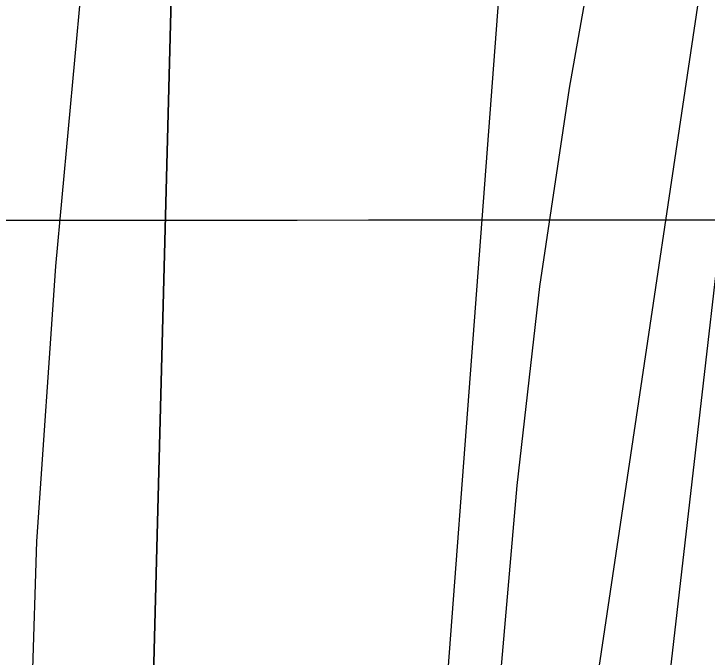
# Model space of a CAD drawing. Extents: x 3297772 to 3335630, y 634068 to 659439.
# Drawn here: x 3312124.8 to 3312324.5, y 654481.6 to 654666.7 of the extents above; entities that cross this region are included whole.
import ezdxf

# ---------------------------------------------------------------- set-up
doc = ezdxf.new("R2010")
doc.units = 0
for name, color, linetype in [('V-GRID-MAJR', 7, 'Continuous'), ('V-RIVR-EDGE', 7, 'Continuous'), ('V-TOPO-DPTH', 7, 'Continuous'), ('V-TOPO-MAJR', 7, 'Continuous'), ('V-TOPO-MINR', 7, 'Continuous')]:
    doc.layers.add(name, color=color, linetype=linetype)

msp = doc.modelspace()

# ---------------------------------------------------------------- linework, layer by layer
at = {"layer": 'V-GRID-MAJR'}
msp.add_spline([(3301871.984, 654599.909), (3307131.646, 654603.3520000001), (3312391.307, 654607.559), (3317650.968, 654612.532), (3322910.628, 654618.27), (3328170.287, 654624.772), (3333429.9450000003, 654632.04), (3333429.946, 654632.04)], degree=3, dxfattribs=at)
at = {"layer": 'V-RIVR-EDGE'}
msp.add_spline([(3312883.8338064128, 657641.8161447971), (3312877.430811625, 657629.1357036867), (3312871.368354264, 657628.7177355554), (3312863.1143515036, 657617.4812153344), (3312850.094618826, 657604.957602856), (3312831.4314674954, 657586.3865210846), (3312812.7800925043, 657572.5779575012), (3312803.2347151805, 657564.3753424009), (3312789.368340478, 657559.6470826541), (3312783.725992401, 657554.0325695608), (3312778.948486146, 657547.9829591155), (3312767.6466607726, 657529.8266337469), (3312766.743278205, 657514.6753079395), (3312759.3583995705, 657504.7355151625), (3312737.6495667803, 657480.1105406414), (3312721.156549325, 657463.6988869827), (3312710.729200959, 657449.0040700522), (3312699.4391519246, 657435.6102628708), (3312692.926609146, 657428.2660661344), (3312686.8427402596, 657419.1889740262), (3312681.620501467, 657408.3779159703), (3312674.6225442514, 657379.8199360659), (3312668.493711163, 657352.558683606), (3312668.043625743, 657345.6324550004), (3312665.876703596, 657344.771895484), (3312663.273613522, 657342.6135379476), (3312660.20544996, 657327.4675650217), (3312656.7203888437, 657318.8170056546), (3312656.2788680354, 657315.3544266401), (3312656.2724445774, 657312.756689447), (3312656.2542447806, 657305.3964340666), (3312649.2937577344, 657291.9919211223), (3312642.3322001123, 657278.1544519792), (3312629.293197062, 657257.8376279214), (3312613.6725154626, 657244.021570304), (3312607.1653255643, 657238.8421545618), (3312604.126067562, 657235.3859990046), (3312597.1516630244, 657216.3530554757), (3312589.7485845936, 657199.0530073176), (3312576.287331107, 657183.0668158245), (3312552.8466735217, 657158.4461236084), (3312535.9185587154, 657141.1696281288), (3312529.8421838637, 657135.1232294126), (3312518.532864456, 657113.9362106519), (3312495.0900657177, 657088.4496060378), (3312476.425843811, 657069.4455680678), (3312466.009201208, 657059.0803131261), (3312458.6275343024, 657050.4393889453), (3312456.42207141, 657033.9924062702), (3312453.3785311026, 657028.8044259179), (3312435.148335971, 657010.2322735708), (3312419.518019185, 656992.5196101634), (3312412.127787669, 656980.4150363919), (3312408.1883588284, 656963.1064236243), (3312401.639416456, 656941.041716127), (3312399.8636980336, 656923.2947942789), (3312398.9667389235, 656910.7412056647), (3312397.643247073, 656900.7864248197), (3312392.4220788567, 656890.4083229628), (3312371.993914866, 656858.419881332), (3312368.0801798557, 656851.5022173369), (3312358.9773939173, 656847.1951374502), (3312355.0690117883, 656842.4422544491), (3312348.1042424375, 656827.3059167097), (3312342.0235852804, 656819.5276931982), (3312329.8794001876, 656810.8985453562), (3312322.9317600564, 656802.6895067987), (3312315.5383168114, 656789.2860644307), (3312314.21803669, 656780.6301521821), (3312315.050761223, 656767.206368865), (3312319.355699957, 656757.2376705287), (3312322.3692641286, 656750.3028773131), (3312324.9573661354, 656746.3998480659), (3312326.243387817, 656741.2011619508), (3312321.9031200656, 656736.8823057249), (3312315.4012830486, 656733.8676709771), (3312309.3345433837, 656731.7178780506), (3312293.701014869, 656712.7063460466), (3312281.0906857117, 656690.6566266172), (3312277.156609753, 656675.5127948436), (3312275.391597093, 656662.0954349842), (3312281.8484699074, 656646.9259093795), (3312281.831340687, 656639.9986101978), (3312278.3398561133, 656628.750313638), (3312273.1176173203, 656617.9392555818), (3312258.7915220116, 656602.3881614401), (3312246.2004632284, 656588.13165359), (3312240.5645386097, 656585.1148776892), (3312233.1925068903, 656580.3705592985), (3312231.0105966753, 656573.4486129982), (3312216.1776754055, 656528.0246117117), (3312209.606250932, 656496.8678240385), (3312208.269912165, 656481.7175688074), (3312210.836602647, 656469.1554155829), (3312213.842672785, 656459.1899289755), (3312219.027441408, 656454.8475200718), (3312220.75177217, 656451.8125443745), (3312220.3038279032, 656445.7522281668), (3312215.5231099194, 656438.4037491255), (3312207.706345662, 656428.8979831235), (3312199.455554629, 656418.9603314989), (3312190.78572489, 656414.6521810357), (3312182.9721723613, 656406.4452836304), (3312174.2777193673, 656392.1791405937), (3312172.952086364, 656381.3584473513), (3312175.958156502, 656371.3929607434), (3312180.698192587, 656362.289104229), (3312182.828715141, 656348.4291529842), (3312180.2020723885, 656336.7457590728), (3312175.838251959, 656322.901866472), (3312165.832083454, 656303.4434607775), (3312151.0601850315, 656282.697962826), (3312142.3668026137, 656268.8647759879), (3312132.7968020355, 656250.704168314), (3312126.258565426, 656232.9690228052), (3312123.6126523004, 656213.4924173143), (3312124.376859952, 656172.3594372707), (3312121.3183315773, 656161.1100701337), (3312110.4216274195, 656131.6958130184), (3312106.9408486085, 656124.7770784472), (3312106.4939749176, 656119.1497184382), (3312106.482198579, 656114.3872002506), (3312107.7767848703, 656112.6521637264), (3312112.961553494, 656108.3097548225), (3312112.952988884, 656104.8461052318), (3312110.347757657, 656101.8218352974), (3312104.7118330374, 656098.805059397), (3312099.9493148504, 656098.8168357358), (3312095.177161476, 656094.9320062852), (3312090.8433171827, 656093.2108872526), (3312087.813694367, 656093.6513374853), (3312081.752307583, 656093.666325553), (3312077.84820776, 656090.6452673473), (3312073.4522700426, 656063.8126887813), (3312068.1647260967, 656026.5913025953), (3312055.9702239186, 655997.6132134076), (3312045.5246757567, 655975.5581410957), (3312040.292801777, 655960.8504772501), (3312035.4746136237, 655938.3485312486), (3312031.918894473, 655901.1228627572), (3312030.1324702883, 655879.0463789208), (3312024.8856082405, 655858.2773282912), (3312021.8302915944, 655848.3268297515), (3312021.8185152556, 655843.5643115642), (3312023.095972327, 655834.9019758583), (3312020.4661178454, 655821.9197133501), (3312016.978915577, 655812.4032415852), (3312015.203197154, 655794.6563197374), (3312007.338256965, 655765.6675247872), (3312000.7935968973, 655745.3346420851), (3311997.755409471, 655742.3114427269), (3311991.6908109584, 655741.0275621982), (3311986.484630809, 655736.710847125), (3311975.143194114, 655702.5351423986), (3311969.875991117, 655673.5399239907), (3311967.682304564, 655661.8554595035), (3311967.6202111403, 655636.7439999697), (3311969.6629464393, 655587.381640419), (3311970.066997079, 655575.6907524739), (3311970.056291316, 655571.3611904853), (3311972.2210723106, 655571.3558376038), (3311981.7461086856, 655571.3322849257), (3311985.2022642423, 655568.2930269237), (3311986.876277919, 655544.9091098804), (3311989.4526035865, 655536.2435624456), (3311993.3277978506, 655527.574803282), (3311994.1508871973, 655510.2544141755), (3311994.9354357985, 655477.3476019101), (3311993.584108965, 655456.1359598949), (3311993.5584151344, 655445.7450111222), (3311996.134740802, 655437.0794636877), (3311998.283463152, 655430.5797678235), (3311999.5523556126, 655418.4537825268), (3312002.1383164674, 655413.6848408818), (3312005.5923308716, 655409.7796704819), (3312006.8729996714, 655402.4162033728), (3312010.7182178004, 655381.6246706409), (3312015.8312578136, 655348.274196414), (3312020.081597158, 655316.224731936), (3312020.8843455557, 655290.678175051), (3312024.337289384, 655286.3400484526), (3312024.3287247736, 655282.8763988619), (3312021.7202818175, 655278.5532603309), (3312020.8276050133, 655267.731496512), (3312020.355037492, 655251.7131877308), (3312023.746958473, 655222.6965577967), (3312024.121032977, 655198.8828962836), (3312027.0917740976, 655174.6298551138), (3312027.9170045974, 655158.1753784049), (3312027.89345192, 655148.6503420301), (3312033.053597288, 655134.3499405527), (3312042.513328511, 655107.9160597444), (3312048.9573544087, 655087.5510597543), (3312050.659203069, 655075.4240038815), (3312051.930236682, 655064.1639309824), (3312054.082170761, 655058.9631037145), (3312054.9341656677, 655053.332531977), (3312054.4787273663, 655044.2415223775), (3312054.4423277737, 655029.5210116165), (3312054.4337631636, 655026.0573620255), (3312057.4644565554, 655026.0498679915), (3312058.7387018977, 655016.0886636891), (3312058.7226432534, 655009.5943207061), (3312057.8503073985, 655006.9987246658), (3312058.700161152, 655000.5022405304), (3312065.6156839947, 654995.7225931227), (3312069.0557809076, 654986.1889921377), (3312073.7765466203, 654969.2919240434), (3312075.0432979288, 654956.300026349), (3312078.4726890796, 654942.4368633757), (3312077.5768005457, 654930.3162309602), (3312077.5286246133, 654910.8332020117), (3312077.4686723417, 654886.5876548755), (3312076.5535134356, 654866.6738108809), (3312076.5085492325, 654848.4896505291), (3312076.0552520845, 654840.2645533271), (3312077.761383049, 654829.8693222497), (3312080.336638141, 654820.7708186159), (3312078.148304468, 654811.2511351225), (3312075.944982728, 654795.6700648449), (3312071.5833034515, 654782.6920846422), (3312065.5090697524, 654777.5115983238), (3312055.0538864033, 654751.559920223), (3312052.4325965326, 654742.0413073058), (3312052.829153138, 654727.3197259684), (3312052.8077416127, 654718.6606019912), (3312051.919347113, 654709.570662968), (3312048.0098944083, 654704.3848237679), (3312044.106865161, 654701.7967217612), (3312043.6385799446, 654687.5102377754), (3312041.8767790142, 654675.3917465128), (3312043.593615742, 654669.3260774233), (3312047.462386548, 654658.0595810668), (3312051.33543966, 654648.5249095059), (3312056.939246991, 654638.5529994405), (3312058.2177746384, 654630.3236199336), (3312056.9082002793, 654625.9972696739), (3312053.868942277, 654622.5411141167), (3312055.5600851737, 654606.0844962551), (3312057.2480163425, 654588.3290097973), (3312055.8977600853, 654567.5503239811), (3312049.3520294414, 654546.7844850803), (3312038.4628193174, 654520.400921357), (3312032.3618212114, 654504.396530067), (3312028.848925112, 654484.48910953), (3312027.522221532, 654473.2354600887), (3312030.8970132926, 654437.2915309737), (3312033.3909045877, 654395.2883562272), (3312033.7874611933, 654380.5667748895), (3312031.622680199, 654380.5721277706), (3312029.452546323, 654378.4126996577), (3312029.404370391, 654358.9296707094), (3312028.498846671, 654342.9124325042), (3312025.451024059, 654335.9926273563), (3312021.0979093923, 654326.4782967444), (3312020.217008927, 654320.419051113), (3312017.1552688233, 654307.8708153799), (3312011.9426652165, 654300.9563631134), (3312002.828102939, 654291.8867650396), (3311994.1411439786, 654280.6513153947), (3311985.0148053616, 654266.819199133), (3311975.011848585, 654248.6596620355), (3311965.0121035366, 654231.7989935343), (3311959.338708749, 654213.6287506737), (3311951.921712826, 654190.7002719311), (3311944.932320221, 654165.605941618), (3311941.4172829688, 654144.8326086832), (3311939.6447762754, 654128.3845554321), (3311938.3127198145, 654114.9661249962), (3311937.424325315, 654105.876185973), (3311937.386855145, 654090.722719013), (3311937.790905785, 654079.0318310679), (3311943.826598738, 654068.6258942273), (3311951.5876930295, 654055.6179378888), (3311959.7624731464, 654034.8156993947), (3311962.7653315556, 654023.5513441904), (3311962.7449906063, 654015.3251764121), (3311964.900136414, 654011.4232177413), (3311970.961523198, 654011.4082296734), (3311980.4822772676, 654009.6528521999), (3311992.5847098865, 654001.396708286), (3311999.4788212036, 653987.9579369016), (3312004.6282608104, 653969.3279734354), (3312011.948904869, 653953.2903942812), (3312017.9589039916, 653932.4935086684), (3312020.079791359, 653914.7369516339), (3312021.7612990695, 653894.3837279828), (3312019.5569067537, 653878.3697015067), (3312014.292915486, 653850.6733516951), (3312012.0842408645, 653832.9275004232), (3312009.9055423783, 653827.3044227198), (3312003.7916973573, 653806.1045570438), (3312002.0266846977, 653792.6871971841), (3312001.9817204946, 653774.5030368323), (3312001.9720853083, 653770.6064310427), (3312001.914274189, 653747.2267963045), (3312003.16603743, 653728.1735118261), (3312002.7116697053, 653719.5154584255), (3312004.849686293, 653708.6862005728), (3312015.621133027, 653687.444582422), (3312023.819465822, 653676.1673803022), (3312027.704295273, 653671.3952269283), (3312028.560572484, 653667.496479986), (3312028.98282292, 653663.1658474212), (3312031.1326158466, 653657.0991077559), (3312034.5844890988, 653652.3280249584), (3312037.1693793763, 653647.1261271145), (3312036.716082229, 653638.9010299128), (3312035.3829551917, 653625.0496432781), (3312037.0965801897, 653617.6851055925), (3312040.9771273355, 653611.1811274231), (3312040.967492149, 653607.2845216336), (3312039.223891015, 653602.5262857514), (3312043.5481001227, 653600.3507989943), (3312043.536323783, 653595.5882808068), (3312041.347990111, 653586.0685973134), (3312040.46280734, 653578.2775268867), (3312040.4403252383, 653569.1854467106), (3312044.2994608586, 653554.0223445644), (3312050.756333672, 653538.8528189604), (3312058.5067222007, 653521.5153006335), (3312065.4040452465, 653509.375397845), (3312069.2385576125, 653484.254303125), (3312070.480685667, 653461.3044128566), (3312067.00418916, 653456.1175030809), (3312066.991342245, 653450.9220286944), (3312074.762071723, 653441.8106781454), (3312079.9564755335, 653441.3648750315), (3312080.378725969, 653437.0342424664), (3312084.666535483, 653420.1382449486), (3312091.1201965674, 653403.669850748), (3312098.4386994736, 653386.7663591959), (3312109.6495258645, 653368.1214076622), (3312121.7423232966, 653355.968657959), (3312125.622870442, 653349.4646797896), (3312128.195984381, 653339.5002637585), (3312130.352200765, 653336.031261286), (3312138.1422006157, 653334.7131223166), (3312144.182175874, 653326.0390102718), (3312155.8280996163, 653308.2589005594), (3312169.632380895, 653287.875700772), (3312173.499010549, 653275.7432920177), (3312176.9519543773, 653271.4051654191), (3312179.983718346, 653271.830627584), (3312182.5803849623, 653271.3912479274), (3312186.459861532, 653264.4543135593), (3312198.9791917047, 653249.7027560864), (3312207.6169041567, 653241.0222205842), (3312220.1180345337, 653218.9104077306), (3312235.208337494, 653193.3285218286), (3312245.101024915, 653166.8935704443), (3312251.5471919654, 653147.3944828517), (3312254.9808654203, 653135.2631446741), (3312261.8931765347, 653129.1846286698), (3312265.7844294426, 653127.0102124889), (3312270.0893681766, 653117.0415141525), (3312278.68639873, 653091.9086430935), (3312283.818709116, 653066.351380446), (3312289.8083672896, 653037.3283270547), (3312290.6335977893, 653020.8738503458), (3312298.8276482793, 653007.864823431), (3312313.061674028, 652986.1816844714), (3312331.195517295, 652965.7877789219), (3312349.324007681, 652943.2290923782), (3312366.578021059, 652917.2088973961), (3312380.370525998, 652892.0631794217), (3312391.134478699, 652867.7908678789), (3312399.285706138, 652837.4635930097), (3312404.4212282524, 652813.2051989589), (3312413.8638302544, 652779.8440189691), (3312426.2621853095, 652716.1684110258), (3312433.5314417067, 652679.3489343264), (3312435.210808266, 652658.1297982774), (3312432.583094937, 652646.0134481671), (3312429.9639462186, 652637.3607476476), (3312427.7809654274, 652630.0058451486), (3312427.7595539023, 652621.3467211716), (3312435.496024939, 652598.3807722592), (3312438.912569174, 652579.3221348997), (3312438.443213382, 652564.6026947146), (3312439.243820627, 652538.1902254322), (3312442.226338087, 652518.6997024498), (3312447.3843423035, 652503.5333885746), (3312468.058111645, 652459.7534248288), (3312483.548182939, 652420.7488261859), (3312498.1712712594, 652381.313412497), (3312505.925942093, 652365.7077189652), (3312511.0989343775, 652356.6027918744), (3312510.64563723, 652348.3776946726), (3312513.664554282, 652343.6076824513), (3312517.1207098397, 652340.5684244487), (3312519.704529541, 652334.9335704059), (3312520.121427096, 652328.4381568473), (3312520.5426069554, 652323.6745680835), (3312524.8603926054, 652318.9013441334), (3312527.422800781, 652304.6073661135), (3312533.478834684, 652302.4275970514), (3312534.7734209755, 652300.6925605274), (3312534.759503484, 652295.0641299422), (3312533.4552820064, 652292.9025606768), (3312539.492045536, 652282.9295800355), (3312543.359745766, 652271.2301274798), (3312557.172591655, 652254.3105772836), (3312567.5282114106, 652239.9973288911), (3312583.9473591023, 652226.5350048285), (3312597.762346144, 652210.4813670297), (3312621.9308117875, 652179.2485684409), (3312627.1038040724, 652170.1436413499), (3312635.3160543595, 652164.4948698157), (3312643.0899955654, 652156.6823878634), (3312650.425627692, 652146.7061954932), (3312660.7705416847, 652128.0633851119), (3312679.291306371, 652089.0512924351), (3312693.928312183, 652055.2443093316), (3312706.413383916, 652026.638153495), (3312729.269063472, 651989.7801360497), (3312750.4057651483, 651958.1218752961), (3312768.0970170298, 651933.8324345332), (3312782.771493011, 651915.1789183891), (3312793.569704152, 651904.7612052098), (3312806.081540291, 651886.978954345), (3312821.1814784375, 651865.2936742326), (3312842.771477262, 651841.8605106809), (3312858.7512452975, 651825.8015200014), (3312876.907570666, 651814.4996946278), (3312895.055331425, 651799.7342196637), (3312904.1356352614, 651794.9492193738), (3312909.313980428, 651788.009073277), (3312919.2270087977, 651769.8002896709), (3312923.535159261, 651761.1304599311), (3312925.694587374, 651758.9603260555), (3312932.620815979, 651758.5102406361), (3312939.9703655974, 651754.162478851), (3312941.2628107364, 651751.5615299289), (3312945.9899999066, 651737.262199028), (3312947.2685275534, 651729.0328195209), (3312950.2863740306, 651723.8298511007), (3312963.6662637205, 651706.9113714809), (3312981.788330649, 651681.7549477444)], degree=3, dxfattribs=at)
at = {"layer": 'V-TOPO-DPTH'}
for points in [[(3312301.289604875, 656257.9441635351), (3312163.4077157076, 654844.8558894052), (3312162.495913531, 654838.1749286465), (3312161.624609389, 654831.4888772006), (3312160.8140522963, 654824.7951897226), (3312160.043993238, 654818.0964115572), (3312144.065105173, 654673.3039554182), (3312136.763372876, 654594.1335053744), (3312131.3591707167, 654514.8678391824), (3312128.801263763, 654435.4593487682), (3312128.140886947, 654355.9556422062), (3312129.816529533, 654182.1130520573), (3312130.5235936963, 654162.5939392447), (3312131.9174081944, 654143.1423967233), (3312134.3413481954, 654123.7922096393), (3312137.4520385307, 654104.5095928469), (3312160.55893591, 653982.0604430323), (3312170.5214675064, 653932.3246398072), (3312181.220907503, 653882.7565427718)], [(3312301.289604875, 656257.9441635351), (3312163.4077157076, 654844.8558894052), (3312162.495913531, 654838.1749286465), (3312161.624609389, 654831.4888772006), (3312160.8140522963, 654824.7951897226), (3312160.043993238, 654818.0964115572), (3312144.065105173, 654673.3039554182), (3312136.763372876, 654594.1335053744), (3312131.3591707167, 654514.8678391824), (3312128.801263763, 654435.4593487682), (3312128.140886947, 654355.9556422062), (3312129.816529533, 654182.1130520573), (3312130.5235936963, 654162.5939392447), (3312131.9174081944, 654143.1423967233), (3312134.3413481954, 654123.7922096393), (3312137.4520385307, 654104.5095928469), (3312160.55893591, 653982.0604430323), (3312170.5214675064, 653932.3246398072), (3312181.220907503, 653882.7565427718)], [(3312205.8542769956, 653917.6102334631), (3312200.3467394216, 653937.4118301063), (3312194.8803100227, 653957.2246998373), (3312189.4755428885, 653977.0544791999), (3312184.1118839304, 653996.89553165), (3312179.0931343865, 654016.8121261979), (3312174.4922114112, 654036.8179686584), (3312170.51802829, 654056.9576829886), (3312166.9616717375, 654077.186645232), (3312158.423153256, 654130.636146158), (3312157.580963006, 654137.0429259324), (3312156.97626826, 654143.4654508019), (3312156.727816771, 654149.9115933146), (3312156.716860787, 654156.373480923), (3312174.0332186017, 654821.936586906), (3312174.1621249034, 654824.682168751), (3312174.4056738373, 654827.4199635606), (3312174.680924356, 654829.9206476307), (3312174.710275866, 654830.1533376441), (3312174.7469869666, 654830.3849805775), (3312242.3533330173, 655563.6899460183)], [(3312205.8542769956, 653917.6102334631), (3312200.3467394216, 653937.4118301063), (3312194.8803100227, 653957.2246998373), (3312189.4755428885, 653977.0544791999), (3312184.1118839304, 653996.89553165), (3312179.0931343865, 654016.8121261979), (3312174.4922114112, 654036.8179686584), (3312170.51802829, 654056.9576829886), (3312166.9616717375, 654077.186645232), (3312158.423153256, 654130.636146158), (3312157.580963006, 654137.0429259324), (3312156.97626826, 654143.4654508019), (3312156.727816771, 654149.9115933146), (3312156.716860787, 654156.373480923), (3312174.0332186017, 654821.936586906), (3312174.1621249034, 654824.682168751), (3312174.4056738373, 654827.4199635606), (3312174.680924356, 654829.9206476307), (3312174.710275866, 654830.1533376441), (3312174.7469869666, 654830.3849805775), (3312242.3533330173, 655563.6899460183)]]:
    msp.add_lwpolyline(points, dxfattribs=at)
at = {"layer": 'V-TOPO-MAJR'}
msp.add_lwpolyline([(3312265.2674932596, 653885.6789704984), (3312231.60020049, 654100.5085035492), (3312228.921066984, 654122.5892618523), (3312227.265715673, 654144.7110367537), (3312227.1460376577, 654166.894336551), (3312228.0501418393, 654189.118652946), (3312273.5774650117, 654792.0482510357)], dxfattribs=at)
at = {"layer": 'V-TOPO-MINR'}
for points in [[(3312301.289604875, 656257.9441635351), (3312163.4077157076, 654844.8558894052), (3312162.495913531, 654838.1749286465), (3312161.624609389, 654831.4888772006), (3312160.8140522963, 654824.7951897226), (3312160.043993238, 654818.0964115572), (3312144.065105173, 654673.3039554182), (3312136.763372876, 654594.1335053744), (3312131.3591707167, 654514.8678391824), (3312128.801263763, 654435.4593487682), (3312128.140886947, 654355.9556422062), (3312129.816529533, 654182.1130520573), (3312130.5235936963, 654162.5939392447), (3312131.9174081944, 654143.1423967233), (3312134.3413481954, 654123.7922096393), (3312137.4520385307, 654104.5095928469), (3312160.55893591, 653982.0604430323), (3312170.5214675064, 653932.3246398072), (3312181.220907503, 653882.7565427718)], [(3312279.9196096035, 653920.2525410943), (3312272.807187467, 653954.507623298), (3312266.655079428, 653988.9833538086), (3312246.415473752, 654118.1328077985), (3312244.7744158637, 654131.5418456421), (3312243.736644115, 654144.9771271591), (3312243.603801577, 654158.4517741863), (3312244.0742451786, 654171.952664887), (3312264.7614551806, 654473.4715141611), (3312269.794109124, 654530.9792065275), (3312276.2584911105, 654588.298142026), (3312284.870465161, 654645.3339422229), (3312294.914167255, 654702.1809855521), (3312306.17868518, 654759.6177414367), (3312311.8830294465, 654787.5562845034), (3312317.8746741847, 654815.4307406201), (3312324.2972696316, 654843.2090663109), (3312331.007165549, 654870.9233050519), (3312380.6327414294, 656104.9816504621)], [(3312242.3533330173, 655563.6899460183), (3312174.7469869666, 654830.3849805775), (3312174.710275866, 654830.1533376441), (3312174.680924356, 654829.9206476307), (3312174.4056738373, 654827.4199635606), (3312174.1621249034, 654824.682168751), (3312174.0332186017, 654821.936586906), (3312156.716860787, 654156.373480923), (3312156.727816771, 654149.9115933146), (3312156.97626826, 654143.4654508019), (3312157.580963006, 654137.0429259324), (3312158.423153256, 654130.636146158), (3312166.9616717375, 654077.186645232), (3312170.51802829, 654056.9576829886), (3312174.4922114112, 654036.8179686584), (3312179.0931343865, 654016.8121261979), (3312184.1118839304, 653996.89553165), (3312189.4755428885, 653977.0544791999), (3312194.8803100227, 653957.2246998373), (3312200.3467394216, 653937.4118301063), (3312205.8542769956, 653917.6102334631)], [(3312596.4996841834, 655492.8633645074), (3312578.819247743, 655459.3480927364), (3312563.95819465, 655424.1004639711), (3312359.338899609, 654832.6110266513), (3312356.1255589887, 654822.2294183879), (3312353.374891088, 654811.7425545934), (3312351.318232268, 654801.0978075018), (3312349.7242461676, 654790.3478048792), (3312301.26227988, 654368.2907822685), (3312297.8842150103, 654331.3336840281), (3312295.6495179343, 654294.3340648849), (3312295.12987255, 654257.2706643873), (3312295.753594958, 654220.1647429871), (3312295.903450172, 654216.4183462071), (3312298.440796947, 654181.3204665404), (3312302.466209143, 654146.4429946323), (3312308.7237194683, 654111.8961343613), (3312316.4692952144, 654077.5696818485), (3312348.5153197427, 653954.1886613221), (3312364.34529081, 653893.5976330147)], [(3312338.5864156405, 654782.359799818), (3312284.154238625, 654417.5155581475), (3312278.024408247, 654372.3474331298), (3312272.6927414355, 654327.0959400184), (3312268.558319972, 654281.7193947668), (3312265.2220620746, 654236.2594814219), (3312260.323170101, 654154.7698544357), (3312260.1912359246, 654149.9995407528), (3312260.264357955, 654145.2390163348), (3312260.6450642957, 654140.4931758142), (3312261.2308268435, 654135.7571245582), (3312268.304388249, 654090.620738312), (3312270.5136605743, 654078.2069874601), (3312273.061246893, 654065.8704213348), (3312276.1163042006, 654053.6496322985), (3312279.5096755, 654041.5060279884), (3312283.148650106, 654029.417808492), (3312286.7754425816, 654017.3259451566), (3312290.38396186, 654005.2286160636), (3312293.980299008, 653993.1276431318), (3312335.9075355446, 653851.6594043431)]]:
    msp.add_lwpolyline(points, dxfattribs=at)

doc.saveas('drawing.dxf')
